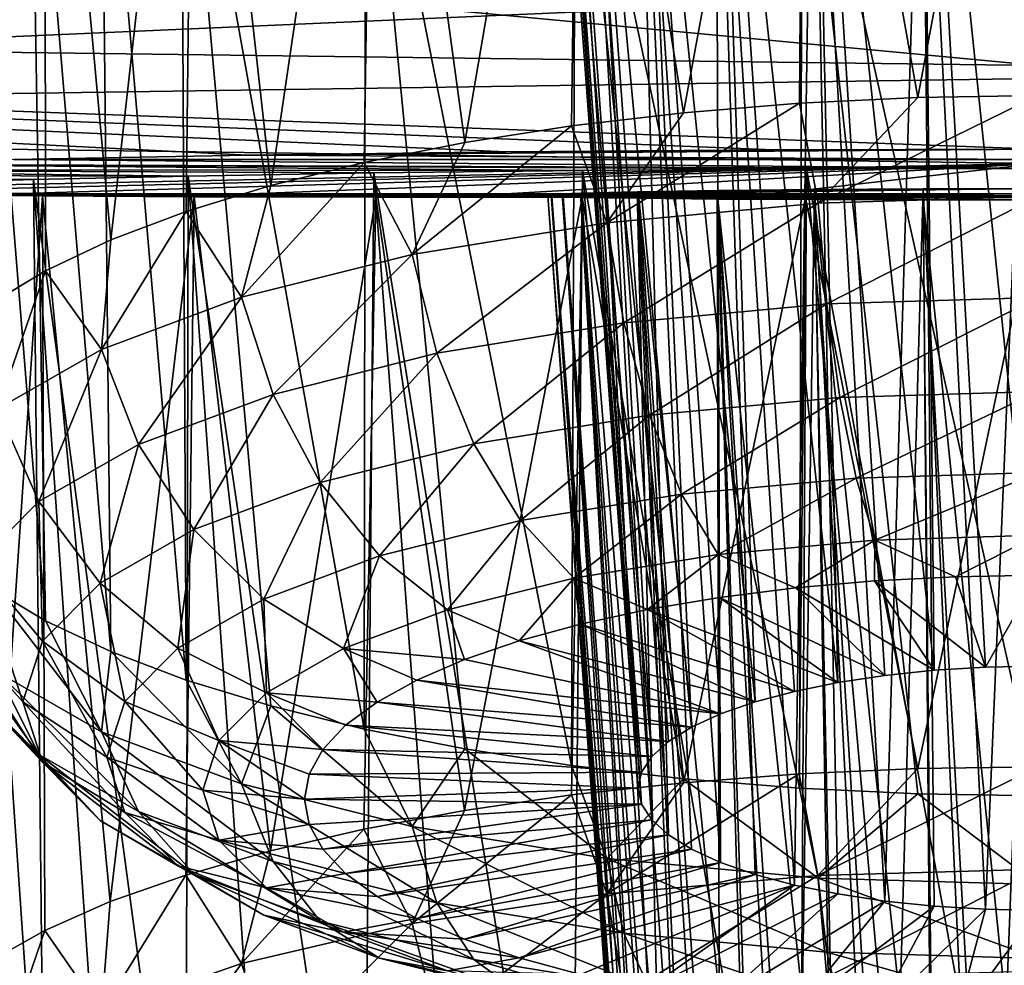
# Model space of a CAD drawing. Header units: metres. Extents: x -90 to 304, y -90 to 74.
# Tile 274 of 570: x 238.73 to 239.96, y -15.04 to -13.86. Entities that reach past the tile are written whole.
import ezdxf

# ---------------------------------------------------------------- set-up
doc = ezdxf.new("R2010")
doc.units = ezdxf.units.M
doc.layers.add('solid_21662050_350', color=7, linetype='CONTINUOUS')

msp = doc.modelspace()

# ---------------------------------------------------------------- linework, layer by layer
at = {"layer": 'solid_21662050_350'}
for points in [[(239.427582, -13.164377, 212.489792), (239.707733, -13.15389, 212.404846), (239.556961, -13.972069, 212.246262)], [(239.707733, -13.15389, 212.404846), (239.70192, -13.960196, 212.209274), (239.556961, -13.972069, 212.246262)], [(239.707733, -13.15389, 212.404846), (239.850143, -13.953019, 212.186935), (239.70192, -13.960196, 212.209274)], [(239.707733, -13.15389, 212.404846), (240, -13.150327, 212.376022), (239.850143, -13.953019, 212.186935)], [(239.850143, -13.953019, 212.186935), (240, -13.150327, 212.376022), (240, -13.950618, 212.179459)], [(239.170303, -13.181244, 212.62674), (239.427582, -13.164377, 212.489792), (239.283157, -14.009336, 212.362335)], [(239.427582, -13.164377, 212.489792), (239.41687, -13.988508, 212.29747), (239.283157, -14.009336, 212.362335)], [(239.427582, -13.164377, 212.489792), (239.556961, -13.972069, 212.246262), (239.41687, -13.988508, 212.29747)], [(238.944656, -13.203742, 212.810074), (239.170303, -13.181244, 212.62674), (239.04068, -14.06319, 212.530075)], [(239.170303, -13.181244, 212.62674), (239.157303, -14.03432, 212.440155), (239.04068, -14.06319, 212.530075)], [(239.170303, -13.181244, 212.62674), (239.283157, -14.009336, 212.362335), (239.157303, -14.03432, 212.440155)], [(238.757675, -13.23106, 213.033646), (238.944656, -13.203742, 212.810074), (238.840134, -14.131279, 212.742142)], [(238.944656, -13.203742, 212.810074), (238.93457, -14.095628, 212.631104), (238.840134, -14.131279, 212.742142)], [(238.944656, -13.203742, 212.810074), (239.04068, -14.06319, 212.530075), (238.93457, -14.095628, 212.631104)], [(238.615524, -13.262342, 213.291031), (238.757675, -13.23106, 213.033646), (238.690262, -14.210628, 212.989288)], [(238.757675, -13.23106, 213.033646), (238.758392, -14.169753, 212.861969), (238.690262, -14.210628, 212.989288)], [(238.757675, -13.23106, 213.033646), (238.840134, -14.131279, 212.742142), (238.758392, -14.169753, 212.861969)], [(239.855667, -13.267997, 213.291946), (239.719681, -13.274254, 213.343552), (239.87059, -14.669935, 212.947021)], [(239.855667, -13.267997, 213.291946), (240, -14.664726, 212.930801), (240, -13.265867, 213.274399)], [(239.855667, -13.267997, 213.291946), (239.934738, -14.666034, 212.934875), (240, -14.664726, 212.930801)], [(239.855667, -13.267997, 213.291946), (239.87059, -14.669935, 212.947021), (239.934738, -14.666034, 212.934875)], [(239.719681, -13.274254, 213.343552), (239.599716, -13.284259, 213.426208), (239.75, -14.685205, 212.994583)], [(239.719681, -13.274254, 213.343552), (239.80867, -14.67636, 212.967041), (239.87059, -14.669935, 212.947021)], [(239.719681, -13.274254, 213.343552), (239.75, -14.685205, 212.994583), (239.80867, -14.67636, 212.967041)], [(239.599716, -13.284259, 213.426208), (239.50235, -13.297463, 213.535507), (239.646454, -14.709495, 213.070236)], [(239.599716, -13.284259, 213.426208), (239.695618, -14.696312, 213.029175), (239.75, -14.685205, 212.994583)], [(239.599716, -13.284259, 213.426208), (239.646454, -14.709495, 213.070236), (239.695618, -14.696312, 213.029175)], [(239.50235, -13.297463, 213.535507), (239.433121, -13.313163, 213.665817), (239.566986, -14.741149, 213.168823)], [(239.50235, -13.297463, 213.535507), (239.603317, -14.724525, 213.11705), (239.646454, -14.709495, 213.070236)], [(239.50235, -13.297463, 213.535507), (239.566986, -14.741149, 213.168823), (239.603317, -14.724525, 213.11705)], [(239.433121, -13.313163, 213.665817), (239.396454, -13.330523, 213.810379), (239.517044, -14.778013, 213.283646)], [(239.433121, -13.313163, 213.665817), (239.538055, -14.759085, 213.224686), (239.566986, -14.741149, 213.168823)], [(239.433121, -13.313163, 213.665817), (239.517044, -14.778013, 213.283646), (239.538055, -14.759085, 213.224686)], [(239.396454, -13.330523, 213.810379), (239.391373, -13.33952, 213.885483), (239.5, -14.817575, 213.40686)], [(239.391373, -13.33952, 213.885483), (239.395416, -13.348534, 213.960846), (239.5, -14.817575, 213.40686)], [(239.396454, -13.330523, 213.810379), (239.504272, -14.797624, 213.344727), (239.517044, -14.778013, 213.283646)], [(239.396454, -13.330523, 213.810379), (239.5, -14.817575, 213.40686), (239.504272, -14.797624, 213.344727)], [(239.395416, -13.348534, 213.960846), (239.504272, -14.837524, 213.469009), (239.5, -14.817575, 213.40686)], [(239.395416, -13.348534, 213.960846), (239.408539, -13.357405, 214.035172), (239.504272, -14.837524, 213.469009)], [(239.408539, -13.357405, 214.035172), (239.517044, -14.857136, 213.53009), (239.504272, -14.837524, 213.469009)], [(239.408539, -13.357405, 214.035172), (239.430527, -13.365994, 214.107254), (239.517044, -14.857136, 213.53009)], [(239.430527, -13.365994, 214.107254), (239.538055, -14.876063, 213.589035), (239.517044, -14.857136, 213.53009)], [(239.430527, -13.365994, 214.107254), (239.49942, -13.381801, 214.240204), (239.538055, -14.876063, 213.589035)], [(239.49942, -13.381801, 214.240204), (239.566986, -14.894, 213.644897), (239.538055, -14.876063, 213.589035)], [(239.49942, -13.381801, 214.240204), (239.603317, -14.910623, 213.696671), (239.566986, -14.894, 213.644897)], [(239.49942, -13.381801, 214.240204), (239.597504, -13.395036, 214.351837), (239.603317, -14.910623, 213.696671)], [(239.597504, -13.395036, 214.351837), (239.646454, -14.925653, 213.7435), (239.603317, -14.910623, 213.696671)], [(239.597504, -13.395036, 214.351837), (239.695618, -14.938836, 213.784546), (239.646454, -14.925653, 213.7435)], [(239.597504, -13.395036, 214.351837), (239.718521, -13.40498, 214.435928), (239.695618, -14.938836, 213.784546)], [(239.718521, -13.40498, 214.435928), (239.75, -14.949944, 213.819153), (239.695618, -14.938836, 213.784546)], [(239.718521, -13.40498, 214.435928), (239.80867, -14.958788, 213.846695), (239.75, -14.949944, 213.819153)], [(239.718521, -13.40498, 214.435928), (239.855286, -13.411139, 214.488098), (239.80867, -14.958788, 213.846695)], [(239.855286, -13.411139, 214.488098), (239.87059, -14.965213, 213.866714), (239.80867, -14.958788, 213.846695)], [(239.855286, -13.411139, 214.488098), (239.934738, -14.969114, 213.87886), (239.87059, -14.965213, 213.866714)], [(239.855286, -13.411139, 214.488098), (240, -13.413224, 214.505768), (239.934738, -14.969114, 213.87886)], [(240, -13.413224, 214.505768), (240, -14.970422, 213.882935), (239.934738, -14.969114, 213.87886)], [(238.662064, -13.420411, 214.615387), (238.690262, -14.567148, 214.099716), (238.758392, -14.608023, 214.22702)], [(238.7388, -13.435836, 214.746872), (238.662064, -13.420411, 214.615387), (238.758392, -14.608023, 214.22702)], [(238.7388, -13.435836, 214.746872), (238.758392, -14.608023, 214.22702), (238.840134, -14.646497, 214.346863)], [(238.827896, -13.450203, 214.86972), (238.7388, -13.435836, 214.746872), (238.840134, -14.646497, 214.346863)], [(238.827896, -13.450203, 214.86972), (238.840134, -14.646497, 214.346863), (238.93457, -14.682148, 214.457901)], [(238.928406, -13.463389, 214.982773), (238.827896, -13.450203, 214.86972), (238.93457, -14.682148, 214.457901)], [(238.928406, -13.463389, 214.982773), (239.04068, -14.714585, 214.558929), (239.157303, -14.743456, 214.648849)], [(239.159134, -13.485753, 215.175293), (238.928406, -13.463389, 214.982773), (239.157303, -14.743456, 214.648849)], [(238.928406, -13.463389, 214.982773), (238.93457, -14.682148, 214.457901), (239.04068, -14.714585, 214.558929)], [(235.418762, -13.481162, 233.969894), (240, -13.912913, 230.479721), (240, -13.768553, 232.194702)], [(235.418762, -13.481162, 233.969894), (235.697906, -13.858036, 230.275528), (240, -13.912913, 230.479721)], [(239.159134, -13.485753, 215.175293), (239.157303, -14.743456, 214.648849), (239.283157, -14.76844, 214.726669)], [(239.159134, -13.485753, 215.175293), (239.283157, -14.76844, 214.726669), (239.41687, -14.789268, 214.791534)], [(239.421539, -13.502211, 215.317535), (239.159134, -13.485753, 215.175293), (239.41687, -14.789268, 214.791534)], [(239.421539, -13.502211, 215.317535), (239.41687, -14.789268, 214.791534), (239.556961, -14.805707, 214.842743)], [(239.421539, -13.502211, 215.317535), (239.556961, -14.805707, 214.842743), (239.70192, -14.81758, 214.879715)], [(239.705368, -13.512273, 215.404739), (239.421539, -13.502211, 215.317535), (239.70192, -14.81758, 214.879715)], [(239.705368, -13.512273, 215.404739), (239.70192, -14.81758, 214.879715), (239.850143, -14.824757, 214.902069)], [(239.705368, -13.512273, 215.404739), (240, -14.827158, 214.909546), (240, -13.515656, 215.434113)], [(239.705368, -13.512273, 215.404739), (239.850143, -14.824757, 214.902069), (240, -14.827158, 214.909546)], [(236.268295, -13.983745, 222.567474), (236.552673, -13.769721, 218.608063), (240, -13.820378, 218.790588)], [(236.268295, -13.983745, 222.567474), (240, -13.820378, 218.790588), (240, -13.92928, 220.427002)], [(235.697906, -13.858036, 230.275528), (240, -14.017661, 228.605942), (240, -13.912913, 230.479721)], [(239.669434, -14.018433, 228.578064), (240, -14.017661, 228.605942), (235.697906, -13.858036, 230.275528)], [(239.334686, -14.020955, 228.487137), (239.669434, -14.018433, 228.578064), (235.697906, -13.858036, 230.275528)], [(239.011887, -14.025064, 228.333466), (239.334686, -14.020955, 228.487137), (235.697906, -13.858036, 230.275528)], [(238.718842, -14.030389, 228.12326), (239.011887, -14.025064, 228.333466), (235.697906, -13.858036, 230.275528)], [(236.268295, -13.983745, 222.567474), (240, -13.92928, 220.427002), (240, -14.03554, 222.752975)], [(239.725159, -14.085211, 212.190842), (239.70192, -13.960196, 212.209274), (239.850143, -13.953019, 212.186935)], [(239.725159, -14.085211, 212.190842), (240, -13.950618, 212.179459), (240, -14.076936, 212.16507)], [(239.725159, -14.085211, 212.190842), (239.850143, -13.953019, 212.186935), (240, -13.950618, 212.179459)], [(239.460892, -14.109717, 212.267166), (239.556961, -13.972069, 212.246262), (239.70192, -13.960196, 212.209274)], [(239.725159, -14.085211, 212.190842), (239.460892, -14.109717, 212.267166), (239.70192, -13.960196, 212.209274)], [(239.460892, -14.109717, 212.267166), (239.41687, -13.988508, 212.29747), (239.556961, -13.972069, 212.246262)], [(238.27536, -14.071191, 225.369064), (236.268295, -13.983745, 222.567474), (240, -14.03554, 222.752975)], [(239.217331, -14.149513, 212.391129), (239.283157, -14.009336, 212.362335), (239.41687, -13.988508, 212.29747)], [(239.460892, -14.109717, 212.267166), (239.217331, -14.149513, 212.391129), (239.41687, -13.988508, 212.29747)], [(239.011887, -14.025064, 228.333466), (240, -14.017661, 228.605942), (239.334686, -14.020955, 228.487137)], [(240, -14.030364, 228.28569), (240, -14.017661, 228.605942), (239.011887, -14.025064, 228.333466)], [(239.217331, -14.149513, 212.391129), (239.157303, -14.03432, 212.440155), (239.283157, -14.009336, 212.362335)], [(239.334686, -14.020955, 228.487137), (240, -14.017661, 228.605942), (239.669434, -14.018433, 228.578064)], [(240, -14.041719, 227.962021), (238.718842, -14.030389, 228.12326), (238.463882, -14.036594, 227.860474)], [(240, -14.030364, 228.28569), (239.011887, -14.025064, 228.333466), (238.718842, -14.030389, 228.12326)], [(240, -14.030364, 228.28569), (238.718842, -14.030389, 228.12326), (240, -14.041719, 227.962021)], [(238.937073, -14.051255, 227.505447), (238.253845, -14.043288, 227.549515), (238.098679, -14.049969, 227.200836)], [(239.430649, -14.044295, 227.84549), (238.463882, -14.036594, 227.860474), (238.253845, -14.043288, 227.549515)], [(239.169403, -14.047335, 227.701874), (239.430649, -14.044295, 227.84549), (238.253845, -14.043288, 227.549515)], [(238.937073, -14.051255, 227.505447), (239.169403, -14.047335, 227.701874), (238.253845, -14.043288, 227.549515)], [(238.481277, -14.072494, 225.076477), (238.27536, -14.071191, 225.369064), (240, -14.03554, 222.752975)], [(239.710815, -14.042376, 227.932785), (240, -14.041719, 227.962021), (238.463882, -14.036594, 227.860474)], [(239.430649, -14.044295, 227.84549), (239.710815, -14.042376, 227.932785), (238.463882, -14.036594, 227.860474)], [(238.728699, -14.073163, 224.827972), (238.481277, -14.072494, 225.076477), (240, -14.03554, 222.752975)], [(239.014771, -14.07342, 224.626129), (238.728699, -14.073163, 224.827972), (240, -14.03554, 222.752975)], [(239.00386, -14.203071, 212.557938), (239.04068, -14.06319, 212.530075), (239.157303, -14.03432, 212.440155)], [(239.217331, -14.149513, 212.391129), (239.00386, -14.203071, 212.557938), (239.157303, -14.03432, 212.440155)], [(239.334015, -14.07343, 224.475555), (239.014771, -14.07342, 224.626129), (240, -14.03554, 222.752975)], [(239.41658, -15.574751, 227.253632), (239.430649, -14.044295, 227.84549), (239.169403, -14.047335, 227.701874)], [(239.668076, -14.073359, 224.385284), (239.334015, -14.07343, 224.475555), (240, -14.03554, 222.752975)], [(239.556747, -15.590123, 227.305206), (239.430649, -14.044295, 227.84549), (239.41658, -15.574751, 227.253632)], [(239.701767, -15.601224, 227.342438), (239.710815, -14.042376, 227.932785), (239.430649, -14.044295, 227.84549)], [(239.701767, -15.601224, 227.342438), (239.430649, -14.044295, 227.84549), (239.556747, -15.590123, 227.305206)], [(239.668076, -14.073359, 224.385284), (240, -14.03554, 222.752975), (240, -14.073343, 224.35759)], [(239.850067, -15.607934, 227.364944), (239.710815, -14.042376, 227.932785), (239.701767, -15.601224, 227.342438)], [(240, -15.610179, 227.372482), (240, -14.041719, 227.962021), (239.710815, -14.042376, 227.932785)], [(240, -15.610179, 227.372482), (239.710815, -14.042376, 227.932785), (239.850067, -15.607934, 227.364944)], [(238.743759, -14.055729, 227.262024), (238.937073, -14.051255, 227.505447), (238.098679, -14.049969, 227.200836)], [(238.664749, -14.058063, 227.125275), (238.743759, -14.055729, 227.262024), (238.098679, -14.049969, 227.200836)], [(238.757782, -15.405284, 226.685165), (238.743759, -14.055729, 227.262024), (238.664749, -14.058063, 227.125275)], [(238.934036, -15.474592, 226.917664), (238.937073, -14.051255, 227.505447), (238.743759, -14.055729, 227.262024)], [(238.839554, -15.441257, 226.805847), (238.743759, -14.055729, 227.262024), (238.757782, -15.405284, 226.685165)], [(238.934036, -15.474592, 226.917664), (238.743759, -14.055729, 227.262024), (238.839554, -15.441257, 226.805847)], [(239.040207, -15.504923, 227.019394), (238.937073, -14.051255, 227.505447), (238.934036, -15.474592, 226.917664)], [(239.156891, -15.531917, 227.109955), (239.169403, -14.047335, 227.701874), (238.937073, -14.051255, 227.505447)], [(239.156891, -15.531917, 227.109955), (238.937073, -14.051255, 227.505447), (239.040207, -15.504923, 227.019394)], [(239.282806, -15.555278, 227.188309), (239.169403, -14.047335, 227.701874), (239.156891, -15.531917, 227.109955)], [(239.41658, -15.574751, 227.253632), (239.169403, -14.047335, 227.701874), (239.282806, -15.555278, 227.188309)], [(238.757782, -15.405284, 226.685165), (238.664749, -14.058063, 227.125275), (238.689621, -15.367066, 226.556976)], [(239.00386, -14.203071, 212.557938), (238.93457, -14.095628, 212.631104), (239.04068, -14.06319, 212.530075)], [(239.391266, -14.074662, 226.423538), (240, -14.067075, 226.989609), (239.405045, -14.073736, 226.502151)], [(240, -14.076741, 226.353973), (240, -14.067075, 226.989609), (239.391266, -14.074662, 226.423538)], [(239.405045, -14.073736, 226.502151), (240, -14.067075, 226.989609), (239.427963, -14.072804, 226.578156)], [(239.427963, -14.072804, 226.578156), (240, -14.067075, 226.989609), (239.499069, -14.070996, 226.717438)], [(239.499069, -14.070996, 226.717438), (240, -14.067075, 226.989609), (239.598999, -14.069394, 226.833038)], [(239.598999, -14.069394, 226.833038), (240, -14.067075, 226.989609), (239.720718, -14.06814, 226.919037)], [(239.598999, -14.069394, 226.833038), (239.720718, -14.06814, 226.919037), (239.695618, -15.73686, 226.251862)], [(239.720718, -14.06814, 226.919037), (239.75, -15.747241, 226.286682), (239.695618, -15.73686, 226.251862)], [(239.720718, -14.06814, 226.919037), (240, -14.067075, 226.989609), (239.856827, -14.067347, 226.971832)], [(239.720718, -14.06814, 226.919037), (239.856827, -14.067347, 226.971832), (239.80867, -15.755507, 226.314407)], [(239.720718, -14.06814, 226.919037), (239.80867, -15.755507, 226.314407), (239.75, -15.747241, 226.286682)], [(239.856827, -14.067347, 226.971832), (239.87059, -15.761512, 226.334549), (239.80867, -15.755507, 226.314407)], [(239.856827, -14.067347, 226.971832), (240, -14.067075, 226.989609), (239.934738, -15.765157, 226.346786)], [(239.856827, -14.067347, 226.971832), (239.934738, -15.765157, 226.346786), (239.87059, -15.761512, 226.334549)], [(239.934738, -15.765157, 226.346786), (240, -14.067075, 226.989609), (240, -15.766379, 226.350876)], [(238.754944, -14.076132, 225.461899), (238.118652, -14.069049, 225.698822), (238.27536, -14.071191, 225.369064)], [(238.754944, -14.076132, 225.461899), (238.610352, -14.074466, 225.731827), (238.118652, -14.069049, 225.698822)], [(238.944534, -14.077186, 225.228912), (238.27536, -14.071191, 225.369064), (238.481277, -14.072494, 225.076477)], [(238.944534, -14.077186, 225.228912), (238.754944, -14.076132, 225.461899), (238.27536, -14.071191, 225.369064)], [(239.172073, -14.077787, 225.039246), (238.481277, -14.072494, 225.076477), (238.728699, -14.073163, 224.827972)], [(239.172073, -14.077787, 225.039246), (238.944534, -14.077186, 225.228912), (238.481277, -14.072494, 225.076477)], [(238.689621, -15.033713, 225.438766), (238.610352, -14.074466, 225.731827), (238.754944, -14.076132, 225.461899)], [(238.689621, -15.033713, 225.438766), (238.754944, -14.076132, 225.461899), (238.757782, -14.995495, 225.310562)], [(239.709381, -14.078198, 224.811829), (238.728699, -14.073163, 224.827972), (239.014771, -14.07342, 224.626129)], [(239.429977, -14.078082, 224.898575), (239.172073, -14.077787, 225.039246), (238.728699, -14.073163, 224.827972)], [(239.709381, -14.078198, 224.811829), (239.429977, -14.078082, 224.898575), (238.728699, -14.073163, 224.827972)], [(238.839554, -14.959521, 225.18988), (238.754944, -14.076132, 225.461899), (238.944534, -14.077186, 225.228912)], [(238.757782, -14.995495, 225.310562), (238.754944, -14.076132, 225.461899), (238.839554, -14.959521, 225.18988)], [(238.839554, -14.959521, 225.18988), (238.944534, -14.077186, 225.228912), (238.934036, -14.926187, 225.078064)], [(238.934036, -14.926187, 225.078064), (238.944534, -14.077186, 225.228912), (239.040207, -14.895856, 224.976334)], [(239.040207, -14.895856, 224.976334), (238.944534, -14.077186, 225.228912), (239.172073, -14.077787, 225.039246)], [(240, -14.076069, 224.570709), (239.014771, -14.07342, 224.626129), (239.334015, -14.07343, 224.475555)], [(240, -14.078229, 224.782486), (239.709381, -14.078198, 224.811829), (239.014771, -14.07342, 224.626129)], [(240, -14.076069, 224.570709), (240, -14.078229, 224.782486), (239.014771, -14.07342, 224.626129)], [(239.040207, -14.895856, 224.976334), (239.172073, -14.077787, 225.039246), (239.156891, -14.868862, 224.885773)], [(239.156891, -14.868862, 224.885773), (239.172073, -14.077787, 225.039246), (239.282806, -14.845501, 224.807419)], [(239.282806, -14.845501, 224.807419), (239.172073, -14.077787, 225.039246), (239.429977, -14.078082, 224.898575)], [(239.282806, -14.845501, 224.807419), (239.429977, -14.078082, 224.898575), (239.41658, -14.826028, 224.742096)], [(240, -14.076069, 224.570709), (239.334015, -14.07343, 224.475555), (239.668076, -14.073359, 224.385284)], [(239.386917, -14.075553, 226.343704), (239.391266, -14.074662, 226.423538), (239.504272, -15.642179, 225.934265)], [(240, -14.076741, 226.353973), (239.391266, -14.074662, 226.423538), (239.386917, -14.075553, 226.343704)], [(239.386917, -14.075553, 226.343704), (239.504272, -15.642179, 225.934265), (239.5, -15.623535, 225.871719)], [(239.392044, -14.076398, 226.26413), (239.386917, -14.075553, 226.343704), (239.5, -15.623535, 225.871719)], [(240, -14.076741, 226.353973), (239.386917, -14.075553, 226.343704), (239.392044, -14.076398, 226.26413)], [(239.391266, -14.074662, 226.423538), (239.405045, -14.073736, 226.502151), (239.517044, -15.660507, 225.995743)], [(239.391266, -14.074662, 226.423538), (239.517044, -15.660507, 225.995743), (239.504272, -15.642179, 225.934265)], [(239.392044, -14.076398, 226.26413), (239.5, -15.623535, 225.871719), (239.504272, -15.60489, 225.809174)], [(239.406464, -14.077189, 226.186249), (239.392044, -14.076398, 226.26413), (239.504272, -15.60489, 225.809174)], [(240, -14.076741, 226.353973), (239.392044, -14.076398, 226.26413), (239.406464, -14.077189, 226.186249)], [(239.405045, -14.073736, 226.502151), (239.427963, -14.072804, 226.578156), (239.517044, -15.660507, 225.995743)], [(240, -14.076741, 226.353973), (239.406464, -14.077189, 226.186249), (239.429764, -14.077909, 226.111282)], [(239.406464, -14.077189, 226.186249), (239.504272, -15.60489, 225.809174), (239.517044, -15.586563, 225.747696)], [(239.429764, -14.077909, 226.111282), (239.406464, -14.077189, 226.186249), (239.517044, -15.586563, 225.747696)], [(239.41658, -14.826028, 224.742096), (239.429977, -14.078082, 224.898575), (239.556747, -14.810657, 224.690536)], [(239.427963, -14.072804, 226.578156), (239.499069, -14.070996, 226.717438), (239.538055, -15.678196, 226.055084)], [(239.427963, -14.072804, 226.578156), (239.538055, -15.678196, 226.055084), (239.517044, -15.660507, 225.995743)], [(240, -14.076741, 226.353973), (239.429764, -14.077909, 226.111282), (239.461411, -14.078552, 226.04039)], [(239.429764, -14.077909, 226.111282), (239.517044, -15.586563, 225.747696), (239.538055, -15.568873, 225.688354)], [(239.461411, -14.078552, 226.04039), (239.429764, -14.077909, 226.111282), (239.538055, -15.568873, 225.688354)], [(239.556747, -14.810657, 224.690536), (239.429977, -14.078082, 224.898575), (239.709381, -14.078198, 224.811829)], [(240, -14.076741, 226.353973), (239.461411, -14.078552, 226.04039), (239.500809, -14.079125, 225.974457)], [(239.461411, -14.078552, 226.04039), (239.538055, -15.568873, 225.688354), (239.566986, -15.552112, 225.632141)], [(239.500809, -14.079125, 225.974457), (239.461411, -14.078552, 226.04039), (239.566986, -15.552112, 225.632141)], [(239.499069, -14.070996, 226.717438), (239.598999, -14.069394, 226.833038), (239.603317, -15.710493, 226.163422)], [(239.499069, -14.070996, 226.717438), (239.566986, -15.694959, 226.111313), (239.538055, -15.678196, 226.055084)], [(239.499069, -14.070996, 226.717438), (239.603317, -15.710493, 226.163422), (239.566986, -15.694959, 226.111313)], [(240, -14.076741, 226.353973), (239.500809, -14.079125, 225.974457), (239.599869, -14.08004, 225.860825)], [(239.500809, -14.079125, 225.974457), (239.603317, -15.536576, 225.580017), (239.646454, -15.522529, 225.532898)], [(239.599869, -14.08004, 225.860825), (239.500809, -14.079125, 225.974457), (239.646454, -15.522529, 225.532898)], [(239.500809, -14.079125, 225.974457), (239.566986, -15.552112, 225.632141), (239.603317, -15.536576, 225.580017)], [(239.556747, -14.810657, 224.690536), (239.709381, -14.078198, 224.811829), (239.701767, -14.799555, 224.65329)], [(239.598999, -14.069394, 226.833038), (239.646454, -15.724541, 226.210541), (239.603317, -15.710493, 226.163422)], [(239.598999, -14.069394, 226.833038), (239.695618, -15.73686, 226.251862), (239.646454, -15.724541, 226.210541)], [(240, -14.076741, 226.353973), (239.599869, -14.08004, 225.860825), (239.720734, -14.08067, 225.775787)], [(239.599869, -14.08004, 225.860825), (239.695618, -15.510209, 225.491577), (239.75, -15.499829, 225.456757)], [(239.720734, -14.08067, 225.775787), (239.599869, -14.08004, 225.860825), (239.75, -15.499829, 225.456757)], [(239.599869, -14.08004, 225.860825), (239.646454, -15.522529, 225.532898), (239.695618, -15.510209, 225.491577)], [(240, -14.076069, 224.570709), (239.668076, -14.073359, 224.385284), (240, -14.073343, 224.35759)], [(239.701767, -14.799555, 224.65329), (239.709381, -14.078198, 224.811829), (239.850067, -14.792845, 224.630783)], [(239.850067, -14.792845, 224.630783), (239.709381, -14.078198, 224.811829), (240, -14.078229, 224.782486)], [(240, -14.076741, 226.353973), (239.720734, -14.08067, 225.775787), (239.856598, -14.081035, 225.72319)], [(239.720734, -14.08067, 225.775787), (239.80867, -15.491563, 225.429031), (239.87059, -15.485559, 225.40889)], [(239.856598, -14.081035, 225.72319), (239.720734, -14.08067, 225.775787), (239.87059, -15.485559, 225.40889)], [(239.720734, -14.08067, 225.775787), (239.75, -15.499829, 225.456757), (239.80867, -15.491563, 225.429031)], [(239.736069, -14.211361, 212.207932), (239.725159, -14.085211, 212.190842), (240, -14.076936, 212.16507)], [(239.736069, -14.211361, 212.207932), (240, -14.076936, 212.16507), (240, -14.203414, 212.183182)], [(239.850067, -14.792845, 224.630783), (240, -14.078229, 224.782486), (240, -14.7906, 224.623245)], [(240, -14.076741, 226.353973), (239.856598, -14.081035, 225.72319), (240, -14.081155, 225.705399)], [(239.856598, -14.081035, 225.72319), (240, -15.480691, 225.392563), (240, -14.081155, 225.705399)], [(239.856598, -14.081035, 225.72319), (239.934738, -15.481913, 225.396652), (240, -15.480691, 225.392563)], [(239.856598, -14.081035, 225.72319), (239.87059, -15.485559, 225.40889), (239.934738, -15.481913, 225.396652)], [(239.482285, -14.234895, 212.281235), (239.460892, -14.109717, 212.267166), (239.725159, -14.085211, 212.190842)], [(239.482285, -14.234895, 212.281235), (239.725159, -14.085211, 212.190842), (239.736069, -14.211361, 212.207932)], [(238.828659, -14.268331, 212.761185), (238.840134, -14.131279, 212.742142), (238.93457, -14.095628, 212.631104)], [(239.00386, -14.203071, 212.557938), (238.828659, -14.268331, 212.761185), (238.93457, -14.095628, 212.631104)], [(239.248398, -14.273112, 212.400269), (239.217331, -14.149513, 212.391129), (239.460892, -14.109717, 212.267166)], [(239.248398, -14.273112, 212.400269), (239.460892, -14.109717, 212.267166), (239.482285, -14.234895, 212.281235)], [(238.828659, -14.268331, 212.761185), (238.758392, -14.169753, 212.861969), (238.840134, -14.131279, 212.742142)], [(239.043381, -14.324544, 212.560455), (239.00386, -14.203071, 212.557938), (239.217331, -14.149513, 212.391129)], [(239.043381, -14.324544, 212.560455), (239.217331, -14.149513, 212.391129), (239.248398, -14.273112, 212.400269)], [(238.698471, -14.342784, 212.993088), (238.690262, -14.210628, 212.989288), (238.758392, -14.169753, 212.861969)], [(238.828659, -14.268331, 212.761185), (238.698471, -14.342784, 212.993088), (238.758392, -14.169753, 212.861969)], [(238.875137, -14.387214, 212.755646), (238.828659, -14.268331, 212.761185), (239.00386, -14.203071, 212.557938)], [(238.875137, -14.387214, 212.755646), (239.00386, -14.203071, 212.557938), (239.043381, -14.324544, 212.560455)], [(239.736069, -14.211361, 212.207932), (240, -14.203414, 212.183182), (239.752304, -14.328631, 212.255981)], [(239.752304, -14.328631, 212.255981), (240, -14.203414, 212.183182), (240, -14.321174, 212.232758)], [(239.482285, -14.234895, 212.281235), (239.736069, -14.211361, 212.207932), (239.51413, -14.350718, 212.324768)], [(239.736069, -14.211361, 212.207932), (239.752304, -14.328631, 212.255981), (239.51413, -14.350718, 212.324768)], [(239.248398, -14.273112, 212.400269), (239.482285, -14.234895, 212.281235), (239.294617, -14.386585, 212.436478)], [(239.482285, -14.234895, 212.281235), (239.51413, -14.350718, 212.324768), (239.294617, -14.386585, 212.436478)], [(238.750122, -14.458713, 212.978333), (238.698471, -14.342784, 212.993088), (238.828659, -14.268331, 212.761185)], [(238.750122, -14.458713, 212.978333), (238.828659, -14.268331, 212.761185), (238.875137, -14.387214, 212.755646)], [(239.043381, -14.324544, 212.560455), (239.248398, -14.273112, 212.400269), (239.102219, -14.434854, 212.586823)], [(239.248398, -14.273112, 212.400269), (239.294617, -14.386585, 212.436478), (239.102219, -14.434854, 212.586823)], [(238.875137, -14.387214, 212.755646), (239.043381, -14.324544, 212.560455), (238.944321, -14.49367, 212.77002)], [(239.043381, -14.324544, 212.560455), (239.102219, -14.434854, 212.586823), (238.944321, -14.49367, 212.77002)], [(239.752304, -14.328631, 212.255981), (240, -14.321174, 212.232758), (239.772797, -14.429364, 212.331863)], [(239.772797, -14.429364, 212.331863), (240, -14.321174, 212.232758), (240, -14.422523, 212.310547)], [(239.51413, -14.350718, 212.324768), (239.752304, -14.328631, 212.255981), (239.554321, -14.449624, 212.394958)], [(239.752304, -14.328631, 212.255981), (239.772797, -14.429364, 212.331863), (239.554321, -14.449624, 212.394958)], [(238.673141, -14.536294, 213.219971), (238.698471, -14.342784, 212.993088), (238.750122, -14.458713, 212.978333)], [(239.294617, -14.386585, 212.436478), (239.51413, -14.350718, 212.324768), (239.352982, -14.482523, 212.497421)], [(239.51413, -14.350718, 212.324768), (239.554321, -14.449624, 212.394958), (239.352982, -14.482523, 212.497421)], [(238.750122, -14.458713, 212.978333), (238.875137, -14.387214, 212.755646), (238.826996, -14.560771, 212.979004)], [(238.875137, -14.387214, 212.755646), (238.944321, -14.49367, 212.77002), (238.826996, -14.560771, 212.979004)], [(239.102219, -14.434854, 212.586823), (239.294617, -14.386585, 212.436478), (239.176498, -14.526797, 212.63533)], [(239.294617, -14.386585, 212.436478), (239.352982, -14.482523, 212.497421), (239.176498, -14.526797, 212.63533)], [(239.772797, -14.429364, 212.331863), (240, -14.422523, 212.310547), (239.796219, -14.506983, 212.430603)], [(239.796219, -14.506983, 212.430603), (240, -14.422523, 212.310547), (240, -14.500847, 212.411499)], [(238.944321, -14.49367, 212.77002), (239.102219, -14.434854, 212.586823), (239.031677, -14.580746, 212.80336)], [(239.102219, -14.434854, 212.586823), (239.176498, -14.526797, 212.63533), (239.031677, -14.580746, 212.80336)], [(239.554321, -14.449624, 212.394958), (239.772797, -14.429364, 212.331863), (239.600266, -14.525153, 212.487198)], [(239.772797, -14.429364, 212.331863), (239.796219, -14.506983, 212.430603), (239.600266, -14.525153, 212.487198)], [(239.352982, -14.482523, 212.497421), (239.554321, -14.449624, 212.394958), (239.419678, -14.554661, 212.579117)], [(239.554321, -14.449624, 212.394958), (239.600266, -14.525153, 212.487198), (239.419678, -14.554661, 212.579117)], [(238.673141, -14.536294, 213.219971), (238.750122, -14.458713, 212.978333), (238.754745, -14.633581, 213.205795)], [(238.750122, -14.458713, 212.978333), (238.826996, -14.560771, 212.979004), (238.754745, -14.633581, 213.205795)], [(239.176498, -14.526797, 212.63533), (239.352982, -14.482523, 212.497421), (239.261398, -14.594371, 212.702789)], [(239.352982, -14.482523, 212.497421), (239.419678, -14.554661, 212.579117), (239.261398, -14.594371, 212.702789)], [(238.826996, -14.560771, 212.979004), (238.944321, -14.49367, 212.77002), (238.924057, -14.642296, 212.995056)], [(238.944321, -14.49367, 212.77002), (239.031677, -14.580746, 212.80336), (238.924057, -14.642296, 212.995056)], [(239.600266, -14.525153, 212.487198), (239.796219, -14.506983, 212.430603), (239.696991, -14.566732, 212.577896)], [(239.796219, -14.506983, 212.430603), (239.795853, -14.558025, 212.550781), (239.696991, -14.566732, 212.577896)], [(239.796219, -14.506983, 212.430603), (239.897278, -14.552757, 212.534378), (239.795853, -14.558025, 212.550781)], [(239.796219, -14.506983, 212.430603), (240, -14.500847, 212.411499), (239.897278, -14.552757, 212.534378)], [(239.897278, -14.552757, 212.534378), (240, -14.500847, 212.411499), (240, -14.550994, 212.528885)], [(238.647141, -14.616976, 213.471268), (238.673141, -14.536294, 213.219971), (238.730347, -14.709301, 213.441635)], [(238.673141, -14.536294, 213.219971), (238.754745, -14.633581, 213.205795), (238.730347, -14.709301, 213.441635)], [(239.031677, -14.580746, 212.80336), (239.176498, -14.526797, 212.63533), (239.1315, -14.642758, 212.8535)], [(239.176498, -14.526797, 212.63533), (239.261398, -14.594371, 212.702789), (239.1315, -14.642758, 212.8535)], [(239.419678, -14.554661, 212.579117), (239.600266, -14.525153, 212.487198), (239.511887, -14.593982, 212.662766)], [(239.600266, -14.525153, 212.487198), (239.601929, -14.578768, 212.615387), (239.511887, -14.593982, 212.662766)], [(239.600266, -14.525153, 212.487198), (239.696991, -14.566732, 212.577896), (239.601929, -14.578768, 212.615387)], [(238.754745, -14.633581, 213.205795), (238.826996, -14.560771, 212.979004), (238.857788, -14.709081, 213.203079)], [(238.826996, -14.560771, 212.979004), (238.924057, -14.642296, 212.995056), (238.857788, -14.709081, 213.203079)], [(239.261398, -14.594371, 212.702789), (239.419678, -14.554661, 212.579117), (239.351273, -14.633139, 212.784729)], [(239.419678, -14.554661, 212.579117), (239.427979, -14.612182, 212.719452), (239.351273, -14.633139, 212.784729)], [(239.419678, -14.554661, 212.579117), (239.511887, -14.593982, 212.662766), (239.427979, -14.612182, 212.719452)], [(239.795853, -14.558025, 212.550781), (239.87059, -14.669935, 212.947021), (239.696991, -14.566732, 212.577896)], [(239.897278, -14.552757, 212.534378), (239.934738, -14.666034, 212.934875), (239.795853, -14.558025, 212.550781)], [(239.795853, -14.558025, 212.550781), (239.934738, -14.666034, 212.934875), (239.87059, -14.669935, 212.947021)], [(239.897278, -14.552757, 212.534378), (240, -14.550994, 212.528885), (239.934738, -14.666034, 212.934875)], [(240, -14.550994, 212.528885), (240, -14.664726, 212.930801), (239.934738, -14.666034, 212.934875)], [(238.828659, -14.746845, 214.251587), (238.758392, -14.608023, 214.22702), (238.690262, -14.567148, 214.099716)], [(238.698471, -14.672391, 214.019699), (238.828659, -14.746845, 214.251587), (238.690262, -14.567148, 214.099716)], [(239.696991, -14.566732, 212.577896), (239.80867, -14.67636, 212.967041), (239.601929, -14.578768, 212.615387)], [(239.696991, -14.566732, 212.577896), (239.87059, -14.669935, 212.947021), (239.80867, -14.67636, 212.967041)], [(238.924057, -14.642296, 212.995056), (239.031677, -14.580746, 212.80336), (239.034973, -14.697963, 213.025436)], [(239.031677, -14.580746, 212.80336), (239.1315, -14.642758, 212.8535), (239.034973, -14.697963, 213.025436)], [(239.601929, -14.578768, 212.615387), (239.75, -14.685205, 212.994583), (239.511887, -14.593982, 212.662766)], [(239.601929, -14.578768, 212.615387), (239.80867, -14.67636, 212.967041), (239.75, -14.685205, 212.994583)], [(238.750122, -14.775239, 213.964203), (238.698471, -14.672391, 214.019699), (238.618301, -14.591603, 213.768066)], [(238.750122, -14.775239, 213.964203), (238.618301, -14.591603, 213.768066), (238.673141, -14.697658, 213.722565)], [(239.1315, -14.642758, 212.8535), (239.261398, -14.594371, 212.702789), (239.282715, -14.65659, 212.857773)], [(239.261398, -14.594371, 212.702789), (239.351273, -14.633139, 212.784729), (239.282715, -14.65659, 212.857773)], [(239.511887, -14.593982, 212.662766), (239.695618, -14.696312, 213.029175), (239.427979, -14.612182, 212.719452)], [(239.511887, -14.593982, 212.662766), (239.75, -14.685205, 212.994583), (239.695618, -14.696312, 213.029175)], [(238.828659, -14.746845, 214.251587), (238.840134, -14.646497, 214.346863), (238.758392, -14.608023, 214.22702)], [(238.647141, -14.616976, 213.471268), (238.730347, -14.709301, 213.441635), (238.754745, -14.785021, 213.677475)], [(238.673141, -14.697658, 213.722565), (238.647141, -14.616976, 213.471268), (238.754745, -14.785021, 213.677475)], [(239.427979, -14.612182, 212.719452), (239.646454, -14.709495, 213.070236), (239.351273, -14.633139, 212.784729)], [(239.427979, -14.612182, 212.719452), (239.695618, -14.696312, 213.029175), (239.646454, -14.709495, 213.070236)], [(238.730347, -14.709301, 213.441635), (238.754745, -14.633581, 213.205795), (238.835403, -14.778536, 213.419403)], [(238.754745, -14.633581, 213.205795), (238.857788, -14.709081, 213.203079), (238.835403, -14.778536, 213.419403)], [(239.351273, -14.633139, 212.784729), (239.603317, -14.724525, 213.11705), (239.282715, -14.65659, 212.857773)], [(239.351273, -14.633139, 212.784729), (239.646454, -14.709495, 213.070236), (239.603317, -14.724525, 213.11705)], [(238.828659, -14.746845, 214.251587), (239.00386, -14.812104, 214.454849), (238.840134, -14.646497, 214.346863)], [(239.00386, -14.812104, 214.454849), (238.93457, -14.682148, 214.457901), (238.840134, -14.646497, 214.346863)], [(238.857788, -14.709081, 213.203079), (238.924057, -14.642296, 212.995056), (238.975525, -14.757863, 213.212006)], [(238.924057, -14.642296, 212.995056), (239.034973, -14.697963, 213.025436), (238.975525, -14.757863, 213.212006)], [(239.034973, -14.697963, 213.025436), (239.1315, -14.642758, 212.8535), (239.173401, -14.709767, 213.023392)], [(239.1315, -14.642758, 212.8535), (239.223175, -14.68224, 212.937668), (239.173401, -14.709767, 213.023392)], [(239.1315, -14.642758, 212.8535), (239.282715, -14.65659, 212.857773), (239.223175, -14.68224, 212.937668)], [(239.282715, -14.65659, 212.857773), (239.603317, -14.724525, 213.11705), (239.223175, -14.68224, 212.937668)], [(238.875137, -14.846738, 214.18689), (238.828659, -14.746845, 214.251587), (238.698471, -14.672391, 214.019699)], [(238.875137, -14.846738, 214.18689), (238.698471, -14.672391, 214.019699), (238.750122, -14.775239, 213.964203)], [(239.00386, -14.812104, 214.454849), (239.04068, -14.714585, 214.558929), (238.93457, -14.682148, 214.457901)], [(239.223175, -14.68224, 212.937668), (239.566986, -14.741149, 213.168823), (239.173401, -14.709767, 213.023392)], [(239.223175, -14.68224, 212.937668), (239.603317, -14.724525, 213.11705), (239.566986, -14.741149, 213.168823)], [(238.673141, -14.697658, 213.722565), (238.754745, -14.785021, 213.677475), (238.826996, -14.857831, 213.904251)], [(238.750122, -14.775239, 213.964203), (238.673141, -14.697658, 213.722565), (238.826996, -14.857831, 213.904251)], [(238.730347, -14.709301, 213.441635), (238.835403, -14.778536, 213.419403), (238.857788, -14.84799, 213.635727)], [(238.754745, -14.785021, 213.677475), (238.730347, -14.709301, 213.441635), (238.857788, -14.84799, 213.635727)], [(238.835403, -14.778536, 213.419403), (238.857788, -14.709081, 213.203079), (238.95546, -14.820158, 213.406036)], [(238.857788, -14.709081, 213.203079), (238.975525, -14.757863, 213.212006), (238.95546, -14.820158, 213.406036)], [(238.975525, -14.757863, 213.212006), (239.034973, -14.697963, 213.025436), (239.105545, -14.769046, 213.208023)], [(239.034973, -14.697963, 213.025436), (239.134033, -14.738824, 213.113907), (239.105545, -14.769046, 213.208023)], [(239.034973, -14.697963, 213.025436), (239.173401, -14.709767, 213.023392), (239.134033, -14.738824, 213.113907)], [(239.00386, -14.812104, 214.454849), (239.217331, -14.865662, 214.621658), (239.04068, -14.714585, 214.558929)], [(239.217331, -14.865662, 214.621658), (239.157303, -14.743456, 214.648849), (239.04068, -14.714585, 214.558929)], [(239.173401, -14.709767, 213.023392), (239.538055, -14.759085, 213.224686), (239.134033, -14.738824, 213.113907)], [(239.173401, -14.709767, 213.023392), (239.566986, -14.741149, 213.168823), (239.538055, -14.759085, 213.224686)], [(239.134033, -14.738824, 213.113907), (239.517044, -14.778013, 213.283646), (239.105545, -14.769046, 213.208023)], [(239.134033, -14.738824, 213.113907), (239.538055, -14.759085, 213.224686), (239.517044, -14.778013, 213.283646)], [(239.217331, -14.865662, 214.621658), (239.283157, -14.76844, 214.726669), (239.157303, -14.743456, 214.648849)], [(239.043381, -14.909408, 214.382095), (239.00386, -14.812104, 214.454849), (238.828659, -14.746845, 214.251587)], [(239.043381, -14.909408, 214.382095), (238.828659, -14.746845, 214.251587), (238.875137, -14.846738, 214.18689)], [(238.95546, -14.820158, 213.406036), (238.975525, -14.757863, 213.212006), (239.08255, -14.831454, 213.402405)], [(238.975525, -14.757863, 213.212006), (239.088318, -14.800053, 213.304611), (239.08255, -14.831454, 213.402405)], [(238.975525, -14.757863, 213.212006), (239.105545, -14.769046, 213.208023), (239.088318, -14.800053, 213.304611)], [(239.105545, -14.769046, 213.208023), (239.504272, -14.797624, 213.344727), (239.088318, -14.800053, 213.304611)], [(239.105545, -14.769046, 213.208023), (239.517044, -14.778013, 213.283646), (239.504272, -14.797624, 213.344727)], [(239.217331, -14.865662, 214.621658), (239.460892, -14.905457, 214.745605), (239.283157, -14.76844, 214.726669)], [(239.460892, -14.905457, 214.745605), (239.41687, -14.789268, 214.791534), (239.283157, -14.76844, 214.726669)], [(238.750122, -14.775239, 213.964203), (238.826996, -14.857831, 213.904251), (238.944321, -14.924933, 214.113251)], [(238.875137, -14.846738, 214.18689), (238.750122, -14.775239, 213.964203), (238.944321, -14.924933, 214.113251)], [(238.835403, -14.778536, 213.419403), (238.95546, -14.820158, 213.406036), (238.975525, -14.882452, 213.600067)], [(238.857788, -14.84799, 213.635727), (238.835403, -14.778536, 213.419403), (238.975525, -14.882452, 213.600067)], [(238.754745, -14.785021, 213.677475), (238.857788, -14.84799, 213.635727), (238.924057, -14.914775, 213.843735)], [(238.826996, -14.857831, 213.904251), (238.754745, -14.785021, 213.677475), (238.924057, -14.914775, 213.843735)], [(239.460892, -14.905457, 214.745605), (239.556961, -14.805707, 214.842743), (239.41687, -14.789268, 214.791534)], [(239.725128, -14.926662, 224.637527), (239.701767, -14.799555, 224.65329), (239.850067, -14.792845, 224.630783)], [(239.725128, -14.926662, 224.637527), (239.850067, -14.792845, 224.630783), (240, -14.7906, 224.623245)], [(240, -14.918928, 224.611588), (239.725128, -14.926662, 224.637527), (240, -14.7906, 224.623245)], [(239.088318, -14.800053, 213.304611), (239.5, -14.817575, 213.40686), (239.08255, -14.831454, 213.402405)], [(239.088318, -14.800053, 213.304611), (239.504272, -14.797624, 213.344727), (239.5, -14.817575, 213.40686)], [(239.460831, -14.949567, 224.714355), (239.556747, -14.810657, 224.690536), (239.701767, -14.799555, 224.65329)], [(239.725128, -14.926662, 224.637527), (239.460831, -14.949567, 224.714355), (239.701767, -14.799555, 224.65329)], [(239.460892, -14.905457, 214.745605), (239.725159, -14.929964, 214.821945), (239.556961, -14.805707, 214.842743)], [(239.725159, -14.929964, 214.821945), (239.70192, -14.81758, 214.879715), (239.556961, -14.805707, 214.842743)], [(238.95546, -14.820158, 213.406036), (239.08255, -14.831454, 213.402405), (239.088318, -14.862856, 213.500214)], [(238.975525, -14.882452, 213.600067), (238.95546, -14.820158, 213.406036), (239.088318, -14.862856, 213.500214)], [(239.248398, -14.960839, 214.542282), (239.217331, -14.865662, 214.621658), (239.00386, -14.812104, 214.454849)], [(239.248398, -14.960839, 214.542282), (239.00386, -14.812104, 214.454849), (239.043381, -14.909408, 214.382095)], [(239.08255, -14.831454, 213.402405), (239.5, -14.817575, 213.40686), (239.504272, -14.837524, 213.469009)], [(239.460831, -14.949567, 224.714355), (239.41658, -14.826028, 224.742096), (239.556747, -14.810657, 224.690536)], [(239.725159, -14.929964, 214.821945), (239.850143, -14.824757, 214.902069), (239.70192, -14.81758, 214.879715)], [(239.08255, -14.831454, 213.402405), (239.504272, -14.837524, 213.469009), (239.088318, -14.862856, 213.500214)], [(239.217255, -14.986763, 224.839127), (239.282806, -14.845501, 224.807419), (239.41658, -14.826028, 224.742096)], [(239.460831, -14.949567, 224.714355), (239.217255, -14.986763, 224.839127), (239.41658, -14.826028, 224.742096)], [(239.725159, -14.929964, 214.821945), (240, -14.938239, 214.847717), (239.850143, -14.824757, 214.902069)], [(239.850143, -14.824757, 214.902069), (240, -14.938239, 214.847717), (240, -14.827158, 214.909546)], [(239.088318, -14.862856, 213.500214), (239.504272, -14.837524, 213.469009), (239.105545, -14.893862, 213.596786)], [(239.105545, -14.893862, 213.596786), (239.504272, -14.837524, 213.469009), (239.517044, -14.857136, 213.53009)], [(238.857788, -14.84799, 213.635727), (238.975525, -14.882452, 213.600067), (239.034973, -14.942352, 213.786621)], [(238.924057, -14.914775, 213.843735), (238.857788, -14.84799, 213.635727), (239.034973, -14.942352, 213.786621)], [(238.875137, -14.846738, 214.18689), (238.944321, -14.924933, 214.113251), (239.102219, -14.983748, 214.296432)], [(239.043381, -14.909408, 214.382095), (238.875137, -14.846738, 214.18689), (239.102219, -14.983748, 214.296432)], [(239.105545, -14.893862, 213.596786), (239.517044, -14.857136, 213.53009), (239.134033, -14.924084, 213.690918)], [(239.134033, -14.924084, 213.690918), (239.517044, -14.857136, 213.53009), (239.538055, -14.876063, 213.589035)], [(239.217255, -14.986763, 224.839127), (239.156891, -14.868862, 224.885773), (239.282806, -14.845501, 224.807419)], [(238.826996, -14.857831, 213.904251), (238.924057, -14.914775, 213.843735), (239.031677, -14.976325, 214.035446)], [(238.944321, -14.924933, 214.113251), (238.826996, -14.857831, 213.904251), (239.031677, -14.976325, 214.035446)], [(238.975525, -14.882452, 213.600067), (239.088318, -14.862856, 213.500214), (239.105545, -14.893862, 213.596786)], [(239.003738, -15.03682, 225.00705), (239.040207, -14.895856, 224.976334), (239.156891, -14.868862, 224.885773)], [(239.217255, -14.986763, 224.839127), (239.003738, -15.03682, 225.00705), (239.156891, -14.868862, 224.885773)], [(239.482285, -14.999056, 214.661316), (239.460892, -14.905457, 214.745605), (239.217331, -14.865662, 214.621658)], [(239.482285, -14.999056, 214.661316), (239.217331, -14.865662, 214.621658), (239.248398, -14.960839, 214.542282)], [(239.134033, -14.924084, 213.690918), (239.538055, -14.876063, 213.589035), (239.173401, -14.953141, 213.781418)], [(239.173401, -14.953141, 213.781418), (239.538055, -14.876063, 213.589035), (239.566986, -14.894, 213.644897)], [(238.975525, -14.882452, 213.600067), (239.105545, -14.893862, 213.596786), (239.134033, -14.924084, 213.690918)], [(239.034973, -14.942352, 213.786621), (238.975525, -14.882452, 213.600067), (239.134033, -14.924084, 213.690918)], [(239.173401, -14.953141, 213.781418), (239.566986, -14.894, 213.644897), (239.223175, -14.980668, 213.867157)], [(239.223175, -14.980668, 213.867157), (239.566986, -14.894, 213.644897), (239.603317, -14.910623, 213.696671)], [(239.003738, -15.03682, 225.00705), (238.934036, -14.926187, 225.078064), (239.040207, -14.895856, 224.976334)], [(239.736069, -15.022591, 214.734619), (239.725159, -14.929964, 214.821945), (239.460892, -14.905457, 214.745605)], [(239.736069, -15.022591, 214.734619), (239.460892, -14.905457, 214.745605), (239.482285, -14.999056, 214.661316)], [(238.924057, -14.914775, 213.843735), (239.034973, -14.942352, 213.786621), (239.1315, -14.997557, 213.958572)], [(239.031677, -14.976325, 214.035446), (238.924057, -14.914775, 213.843735), (239.1315, -14.997557, 213.958572)], [(239.043381, -14.909408, 214.382095), (239.102219, -14.983748, 214.296432), (239.294617, -15.032018, 214.446777)], [(239.248398, -14.960839, 214.542282), (239.043381, -14.909408, 214.382095), (239.294617, -15.032018, 214.446777)], [(239.223175, -14.980668, 213.867157), (239.603317, -14.910623, 213.696671), (239.282715, -15.006318, 213.947052)], [(239.282715, -15.006318, 213.947052), (239.603317, -14.910623, 213.696671), (239.646454, -14.925653, 213.7435)], [(239.736313, -15.054017, 224.658173), (239.725128, -14.926662, 224.637527), (240, -14.918928, 224.611588)], [(239.736313, -15.054017, 224.658173), (240, -14.918928, 224.611588), (240, -15.046597, 224.633286)], [(238.828522, -15.097816, 225.211655), (238.839554, -14.959521, 225.18988), (238.934036, -14.926187, 225.078064)], [(239.003738, -15.03682, 225.00705), (238.828522, -15.097816, 225.211655), (238.934036, -14.926187, 225.078064)], [(238.944321, -14.924933, 214.113251), (239.031677, -14.976325, 214.035446), (239.176498, -15.030273, 214.203476)], [(239.102219, -14.983748, 214.296432), (238.944321, -14.924933, 214.113251), (239.176498, -15.030273, 214.203476)], [(239.034973, -14.942352, 213.786621), (239.134033, -14.924084, 213.690918), (239.173401, -14.953141, 213.781418)], [(239.282715, -15.006318, 213.947052), (239.646454, -14.925653, 213.7435), (239.351273, -15.029769, 214.020096)], [(239.351273, -15.029769, 214.020096), (239.646454, -14.925653, 213.7435), (239.695618, -14.938836, 213.784546)], [(239.482742, -15.075992, 224.731888), (239.460831, -14.949567, 224.714355), (239.725128, -14.926662, 224.637527)], [(239.482742, -15.075992, 224.731888), (239.725128, -14.926662, 224.637527), (239.736313, -15.054017, 224.658173)], [(239.725159, -14.929964, 214.821945), (240, -15.030537, 214.759369), (240, -14.938239, 214.847717)], [(239.736069, -15.022591, 214.734619), (240, -15.030537, 214.759369), (239.725159, -14.929964, 214.821945)], [(239.034973, -14.942352, 213.786621), (239.173401, -14.953141, 213.781418), (239.223175, -14.980668, 213.867157)], [(239.1315, -14.997557, 213.958572), (239.034973, -14.942352, 213.786621), (239.223175, -14.980668, 213.867157)], [(239.351273, -15.029769, 214.020096), (239.695618, -14.938836, 213.784546), (239.427979, -15.050727, 214.085358)], [(239.427979, -15.050727, 214.085358), (239.695618, -14.938836, 213.784546), (239.511887, -15.068926, 214.142044)], [(239.511887, -15.068926, 214.142044), (239.695618, -14.938836, 213.784546), (239.75, -14.949944, 213.819153)], [(239.249069, -15.111675, 224.851578), (239.217255, -14.986763, 224.839127), (239.460831, -14.949567, 224.714355)], [(239.249069, -15.111675, 224.851578), (239.460831, -14.949567, 224.714355), (239.482742, -15.075992, 224.731888)], [(239.511887, -15.068926, 214.142044), (239.75, -14.949944, 213.819153), (239.601929, -15.08414, 214.189438)], [(239.601929, -15.08414, 214.189438), (239.75, -14.949944, 213.819153), (239.80867, -14.958788, 213.846695)], [(238.828522, -15.097816, 225.211655), (238.757782, -14.995495, 225.310562), (238.839554, -14.959521, 225.18988)], [(239.248398, -14.960839, 214.542282), (239.294617, -15.032018, 214.446777), (239.51413, -15.067884, 214.558487)], [(239.482285, -14.999056, 214.661316), (239.248398, -14.960839, 214.542282), (239.51413, -15.067884, 214.558487)], [(239.601929, -15.08414, 214.189438), (239.80867, -14.958788, 213.846695), (239.696991, -15.096175, 214.226913)], [(239.696991, -15.096175, 214.226913), (239.80867, -14.958788, 213.846695), (239.87059, -14.965213, 213.866714)], [(239.696991, -15.096175, 214.226913), (239.87059, -14.965213, 213.866714), (239.795853, -15.104882, 214.254044)], [(239.795853, -15.104882, 214.254044), (239.87059, -14.965213, 213.866714), (239.934738, -14.969114, 213.87886)], [(239.031677, -14.976325, 214.035446), (239.1315, -14.997557, 213.958572), (239.261398, -15.045944, 214.109283)], [(239.176498, -15.030273, 214.203476), (239.031677, -14.976325, 214.035446), (239.261398, -15.045944, 214.109283)], [(239.795853, -15.104882, 214.254044), (239.934738, -14.969114, 213.87886), (239.897278, -15.11015, 214.270447)], [(239.897278, -15.11015, 214.270447), (239.934738, -14.969114, 213.87886), (240, -14.970422, 213.882935)], [(239.897278, -15.11015, 214.270447), (240, -14.970422, 213.882935), (240, -15.111914, 214.27594)], [(239.04425, -15.159698, 225.01268), (239.003738, -15.03682, 225.00705), (239.217255, -14.986763, 224.839127)], [(239.04425, -15.159698, 225.01268), (239.217255, -14.986763, 224.839127), (239.249069, -15.111675, 224.851578)], [(239.102219, -14.983748, 214.296432), (239.176498, -15.030273, 214.203476), (239.352982, -15.074549, 214.34137)], [(239.294617, -15.032018, 214.446777), (239.102219, -14.983748, 214.296432), (239.352982, -15.074549, 214.34137)], [(239.1315, -14.997557, 213.958572), (239.223175, -14.980668, 213.867157), (239.282715, -15.006318, 213.947052)], [(238.698334, -15.167405, 225.445084), (238.689621, -15.033713, 225.438766), (238.757782, -14.995495, 225.310562)], [(238.828522, -15.097816, 225.211655), (238.698334, -15.167405, 225.445084), (238.757782, -14.995495, 225.310562)], [(239.1315, -14.997557, 213.958572), (239.282715, -15.006318, 213.947052), (239.351273, -15.029769, 214.020096)], [(239.261398, -15.045944, 214.109283), (239.1315, -14.997557, 213.958572), (239.351273, -15.029769, 214.020096)], [(239.482285, -14.999056, 214.661316), (239.51413, -15.067884, 214.558487), (239.752304, -15.089971, 214.627274)], [(239.736069, -15.022591, 214.734619), (239.482285, -14.999056, 214.661316), (239.752304, -15.089971, 214.627274)], [(239.261398, -15.045944, 214.109283), (239.351273, -15.029769, 214.020096), (239.427979, -15.050727, 214.085358)], [(239.736069, -15.022591, 214.734619), (240, -15.097428, 214.650497), (240, -15.030537, 214.759369)], [(239.736069, -15.022591, 214.734619), (239.752304, -15.089971, 214.627274), (240, -15.097428, 214.650497)], [(238.876144, -15.218213, 225.208954), (238.828522, -15.097816, 225.211655), (239.003738, -15.03682, 225.00705)], [(238.876144, -15.218213, 225.208954), (239.003738, -15.03682, 225.00705), (239.04425, -15.159698, 225.01268)], [(239.176498, -15.030273, 214.203476), (239.261398, -15.045944, 214.109283), (239.419678, -15.085654, 214.232956)], [(239.352982, -15.074549, 214.34137), (239.176498, -15.030273, 214.203476), (239.419678, -15.085654, 214.232956)], [(239.294617, -15.032018, 214.446777), (239.352982, -15.074549, 214.34137), (239.554321, -15.107448, 214.443832)], [(239.51413, -15.067884, 214.558487), (239.294617, -15.032018, 214.446777), (239.554321, -15.107448, 214.443832)]]:
    msp.add_3dface(points, dxfattribs=at)

doc.saveas('drawing.dxf')
